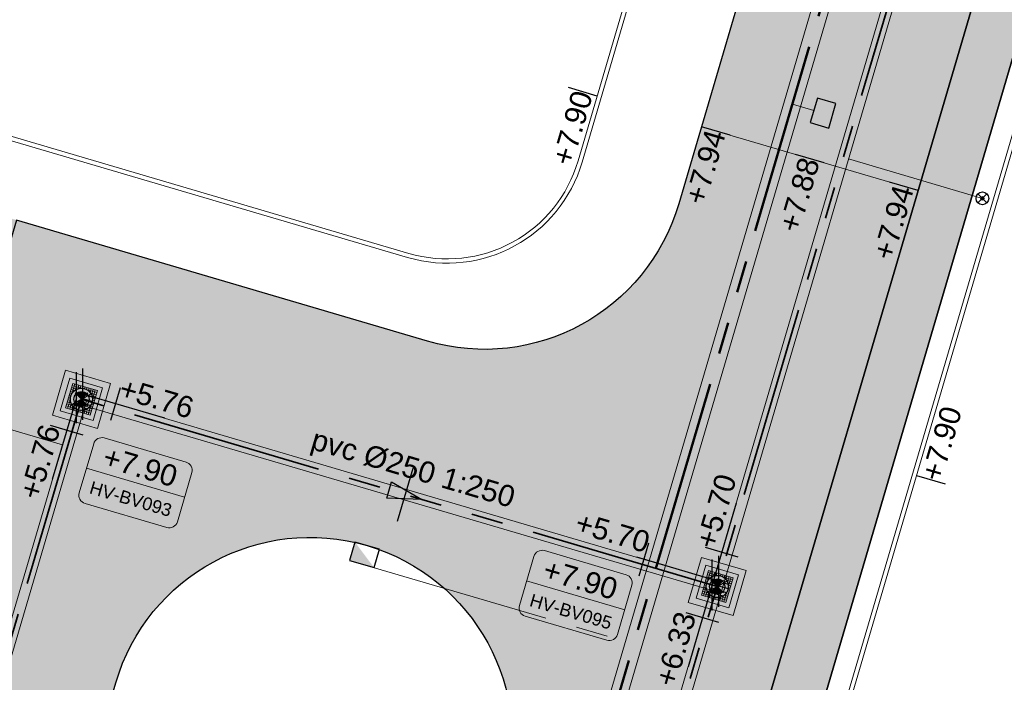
# Model space of a CAD drawing. Extents: x 98477 to 100410, y 398052 to 398969.
# Tile 340 of 374: x 98608 to 98631, y 398564 to 398579. Entities that reach past the tile are written whole.
import ezdxf
from ezdxf.enums import TextEntityAlignment as Align

# ---------------------------------------------------------------- set-up
doc = ezdxf.new("R2010")
doc.units = 0
for name, pattern in [('AL-NUTSTRACE', [17, 5, -3.5, 0, -3.5, 5]), ('RI-DWA', [9.75, 4.5, -0.75, 0.75, -0.75, 0.75, -0.75, 0.75, -0.75]), ('RI-RWA', [8.25, 4.5, -0.75, 0.75, -0.75, 0.75, -0.75])]:
    doc.linetypes.add(name, pattern=pattern)
for name, color, linetype, lineweight in [('N-KO-kantbegrenzing grondwerk', 70, 'Continuous', 25), ('N-KO-kantverharding', 2, 'Continuous', 25), ('N-RI-DWA b.o.b.', 24, 'Continuous', 25), ('N-RI-DWA hoofdriool', 24, 'RI-DWA', 35), ('N-RI-DWA hoofdriool buiswand', 24, 'Continuous', 13), ('N-RI-DWA huisaansluitleiding', 24, 'RI-DWA', 18), ('N-RI-DWA ontstoppingstuk', 24, 'Continuous', 25), ('N-RI-DWA put', 1, 'Continuous', 25), ('N-RI-DWA putdeksel', 7, 'Continuous', 18), ('N-RI-DWA putnummer', 24, 'Continuous', 18), ('N-RI-DWA putwand', 7, 'Continuous', 18), ('N-RI-DWA strenginformatie', 24, 'Continuous', 25), ('N-RI-RWA hoofdriool', 162, 'RI-RWA', 50), ('N-RI-RWA hoofdriool buiswand', 162, 'Continuous', 13), ('N-RI-RWA kolkaansluitleiding', 132, 'RI-RWA', 18), ('N-RI-straatkolk', 7, 'Continuous', 25), ('N-RI-stroomrichting', 7, 'Continuous', 25), ("N-VH-arcering 'MAT' grijs 251", 251, 'Continuous', 18), ('N-VH-arcering printbeton', 8, 'Continuous', 9), ('X-AL-hoogtelijn - Niv 1', 1, 'AL-HOOGTELIJN', 18), ('X-AL-nutstrace VERWERKT', 252, 'AL-NUTSTRACE', 18), ('X-AL-planthoogte VERWERKT', 180, 'Continuous', 25)]:
    doc.layers.add(name, color=color, linetype=linetype, lineweight=lineweight)
for name, color, linetype, plot in [('X-AL-contourlijnen', 30, 'Continuous', False), ('X-AL-hulplijn', 30, 'Continuous', False), ('X-AL-hulplijn riolering', 30, 'Continuous', False)]:
    doc.layers.add(name, color=color, linetype=linetype, plot=plot)
doc.styles.add('CS Annotative', font='arial.ttf')
doc.styles.get("Standard").update_dxf_attribs({"font": 'txt.shx'})
doc.linetypes.add('AL-HOOGTELIJN', pattern='A,10,-1.5,["H",Standard,S=0.9,R=0,X=-0.3,Y=-0.45],-1.5,30', length=43)

# ---------------------------------------------------------------- blocks, each defined once
blk = doc.blocks.new('*U343')
h = blk.add_hatch()
h.set_pattern_fill('ANSI31', color=256, scale=0.8000000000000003, angle=118.5999999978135)
h.set_pattern_definition([(163.5999999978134, (-7.321038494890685e-17, 2.351221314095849e-16), (-0.02823414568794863, -0.0959313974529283), [])])
h.paths.add_polyline_path([(-0.2282755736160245, -0.1244598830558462, 0.6681786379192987), (0.2494216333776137, -0.07340877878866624, 0.198912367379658), (0.2282755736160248, 0.1244598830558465)])
at = {"flags": 128}
blk.add_lwpolyline([(-0.2282755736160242, -0.1244598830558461), (0.2282755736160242, 0.1244598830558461)], dxfattribs=at)
blk.add_circle((1.398001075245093e-16, 1.724297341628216e-16), 0.2600000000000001)
at = {"layer": 'N-RI-DWA putdeksel', "flags": 128}
blk.add_lwpolyline([(-0.3724966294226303, -0.2030917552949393), (0.2030917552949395, -0.3724966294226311), (0.3724966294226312, 0.2030917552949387), (-0.2030917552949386, 0.3724966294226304)], close=True, dxfattribs=at)
at = {"layer": 'N-RI-DWA putdeksel', "lineweight": 5, "flags": 128}
for points in [[(-0.231325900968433, 0.2765652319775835), (-0.1029049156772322, 0.2387688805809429)], [(-0.1551260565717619, 0.3583795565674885), (-0.2196652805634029, 0.1390940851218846)], [(-0.2172088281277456, 0.3245309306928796), (0.002076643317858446, 0.2599917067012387)], [(-0.1071603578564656, 0.3442624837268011), (-0.144956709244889, 0.2158414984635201)], [(-0.05919465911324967, 0.3301454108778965), (-0.08393691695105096, 0.2460784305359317)], [(-0.0112289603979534, 0.316028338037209), (-0.0281694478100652, 0.2584694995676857)], [(0.03673673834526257, 0.3019112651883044), (0.02407288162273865, 0.2588831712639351)], [(0.08470243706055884, 0.287794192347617), (0.07340877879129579, 0.2494216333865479)], [(0.1326681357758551, 0.2736771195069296), (0.1200042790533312, 0.2306490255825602)], [(0.1806338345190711, 0.2595600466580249), (0.1636933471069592, 0.2020012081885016)], [(0.2285995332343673, 0.2454429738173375), (0.203857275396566, 0.1613759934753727)], [(0.2765652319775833, 0.2313259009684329), (0.2387688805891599, 0.1029049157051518)], [(-0.2599917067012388, 0.002076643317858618), (-0.3245309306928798, -0.2172088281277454)], [(-0.3019112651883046, 0.03673673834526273), (-0.2588831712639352, 0.02407288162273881)], [(-0.2877941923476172, 0.084702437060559), (-0.249421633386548, 0.07340877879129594)], [(-0.2736771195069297, 0.1326681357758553), (-0.2306490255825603, 0.1200042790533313)], [(-0.2595600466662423, 0.1806338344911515), (-0.2020012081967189, 0.1636933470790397)], [(-0.2454429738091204, 0.2285995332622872), (-0.1613759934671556, 0.2038572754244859)], [(0.1390940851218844, 0.2196652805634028), (0.3583795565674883, 0.1551260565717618)], [(0.2158414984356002, 0.1449567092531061), (0.3442624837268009, 0.1071603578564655)], [(0.2460784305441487, 0.08393691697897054), (0.3301454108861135, 0.05919465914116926)], [(0.2584694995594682, 0.02816944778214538), (0.3160283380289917, 0.01122896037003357)], [(0.3245309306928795, 0.2172088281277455), (0.2599917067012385, -0.00207664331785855)], [(-0.3583795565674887, -0.1551260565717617), (-0.1390940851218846, -0.2196652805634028)], [(-0.3442624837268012, -0.1071603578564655), (-0.2158414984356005, -0.144956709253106)], [(-0.3301454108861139, -0.0591946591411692), (-0.246078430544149, -0.0839369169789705)], [(-0.316028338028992, -0.01122896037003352), (-0.2584694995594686, -0.02816944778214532)], [(-0.2387688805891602, -0.1029049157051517), (-0.2765652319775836, -0.2313259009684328)], [(-0.2038572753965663, -0.1613759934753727), (-0.2285995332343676, -0.2454429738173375)], [(-0.1636933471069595, -0.2020012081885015), (-0.1806338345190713, -0.2595600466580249)], [(-0.1200042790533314, -0.2306490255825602), (-0.1326681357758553, -0.2736771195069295)], [(0.1449567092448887, -0.21584149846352), (0.1071603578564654, -0.3442624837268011)], [(0.2196652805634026, -0.1390940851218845), (0.1551260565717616, -0.3583795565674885)], [(0.1613759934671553, -0.2038572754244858), (0.2454429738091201, -0.2285995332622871)], [(0.2020012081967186, -0.1636933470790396), (0.2595600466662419, -0.1806338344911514)], [(0.2306490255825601, -0.1200042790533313), (0.2736771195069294, -0.1326681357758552)], [(0.2494216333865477, -0.0734087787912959), (0.2877941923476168, -0.08470243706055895)], [(0.2588831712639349, -0.02407288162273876), (0.3019112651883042, -0.03673673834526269)], [(-0.07340877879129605, -0.2494216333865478), (-0.0847024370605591, -0.287794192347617)], [(-0.02407288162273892, -0.2588831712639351), (-0.03673673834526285, -0.3019112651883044)], [(-0.002076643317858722, -0.2599917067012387), (0.2172088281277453, -0.3245309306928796)], [(0.02816944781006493, -0.2584694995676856), (0.01122896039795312, -0.316028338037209)], [(0.08393691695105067, -0.2460784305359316), (0.05919465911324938, -0.3301454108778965)], [(0.1029049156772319, -0.2387688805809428), (0.2313259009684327, -0.2765652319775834)]]:
    blk.add_lwpolyline(points, dxfattribs=at)
at = {"layer": 'N-RI-DWA putwand', "flags": 128}
for points in [[(-0.6829104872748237, -0.372334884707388), (0.3723348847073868, -0.6829104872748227), (0.6829104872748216, 0.3723348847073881), (-0.372334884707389, 0.6829104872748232)], [(-0.496662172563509, -0.2707890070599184), (0.2707890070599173, -0.4966621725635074), (0.4966621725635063, 0.2707890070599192), (-0.27078900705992, 0.4966621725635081)]]:
    blk.add_lwpolyline(points, close=True, dxfattribs=at)
blk = doc.blocks.new('*U344')
h = blk.add_hatch()
h.set_pattern_fill('ANSI31', color=256, scale=0.8, angle=118.5999999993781)
h.set_pattern_definition([(163.5999999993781, (-7.321038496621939e-17, 2.351221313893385e-16), (-0.02823414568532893, -0.09593139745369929), [])])
h.paths.add_polyline_path([(-0.2282755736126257, -0.1244598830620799, 0.6681786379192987), (0.2494216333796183, -0.07340877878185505, 0.198912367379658), (0.228275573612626, 0.1244598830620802)])
at = {"flags": 128}
blk.add_lwpolyline([(-0.2282755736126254, -0.1244598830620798), (0.2282755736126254, 0.1244598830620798)], dxfattribs=at)
blk.add_circle((1.398001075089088e-16, 1.724297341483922e-16), 0.26)
at = {"layer": 'N-RI-DWA putdeksel', "flags": 128}
blk.add_lwpolyline([(-0.3724966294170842, -0.2030917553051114), (0.2030917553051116, -0.3724966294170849), (0.3724966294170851, 0.2030917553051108), (-0.2030917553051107, 0.3724966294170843)], close=True, dxfattribs=at)
at = {"layer": 'N-RI-DWA putdeksel', "lineweight": 5, "flags": 128}
for points in [[(-0.2313259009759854, 0.2765652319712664), (-0.1029049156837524, 0.2387688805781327)], [(-0.1551260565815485, 0.3583795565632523), (-0.2196652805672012, 0.1390940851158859)], [(-0.2172088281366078, 0.324530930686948), (0.002076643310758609, 0.2599917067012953)], [(-0.1071603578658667, 0.3442624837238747), (-0.1449567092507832, 0.2158414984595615)], [(-0.05919465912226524, 0.33014541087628), (-0.08393691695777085, 0.2460784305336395)], [(-0.01122896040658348, 0.3160283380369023), (-0.02816944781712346, 0.2584694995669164)], [(0.03673673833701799, 0.3019112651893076), (0.02407288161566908, 0.2588831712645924)], [(0.08470243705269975, 0.28779419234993), (0.0734087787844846, 0.2494216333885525)], [(0.1326681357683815, 0.2736771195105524), (0.1200042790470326, 0.2306490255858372)], [(0.180633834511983, 0.2595600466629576), (0.163693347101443, 0.2020012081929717)], [(0.2285995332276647, 0.24544297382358), (0.2038572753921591, 0.1613759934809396)], [(0.2765652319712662, 0.2313259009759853), (0.2387688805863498, 0.102904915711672)], [(-0.2599917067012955, 0.002076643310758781), (-0.3245309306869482, -0.2172088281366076)], [(-0.3019112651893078, 0.03673673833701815), (-0.2588831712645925, 0.02407288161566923)], [(-0.2877941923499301, 0.0847024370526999), (-0.2494216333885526, 0.07340877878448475)], [(-0.2736771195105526, 0.1326681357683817), (-0.2306490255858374, 0.1200042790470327)], [(-0.259560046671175, 0.1806338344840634), (-0.202001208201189, 0.1636933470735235)], [(-0.245442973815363, 0.2285995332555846), (-0.1613759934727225, 0.203857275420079)], [(0.1390940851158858, 0.2196652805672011), (0.3583795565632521, 0.1551260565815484)], [(0.2158414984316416, 0.1449567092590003), (0.3442624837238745, 0.1071603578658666)], [(0.2460784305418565, 0.08393691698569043), (0.330145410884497, 0.05919465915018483)], [(0.258469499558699, 0.02816944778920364), (0.316028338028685, 0.01122896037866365)], [(0.3245309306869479, 0.2172088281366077), (0.2599917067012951, -0.002076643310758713)], [(-0.3583795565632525, -0.1551260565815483), (-0.139094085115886, -0.2196652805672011)], [(-0.3442624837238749, -0.1071603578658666), (-0.2158414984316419, -0.1449567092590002)], [(-0.3301454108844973, -0.05919465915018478), (-0.2460784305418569, -0.08393691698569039)], [(-0.3160283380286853, -0.0112289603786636), (-0.2584694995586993, -0.02816944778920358)], [(-0.23876888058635, -0.102904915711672), (-0.2765652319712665, -0.2313259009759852)], [(-0.2038572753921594, -0.1613759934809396), (-0.228599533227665, -0.24544297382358)], [(-0.1636933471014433, -0.2020012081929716), (-0.1806338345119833, -0.2595600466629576)], [(-0.1200042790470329, -0.2306490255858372), (-0.1326681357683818, -0.2736771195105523)], [(0.1449567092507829, -0.2158414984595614), (0.1071603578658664, -0.3442624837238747)], [(0.219665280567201, -0.1390940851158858), (0.1551260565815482, -0.3583795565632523)], [(0.1613759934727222, -0.2038572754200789), (0.2454429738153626, -0.2285995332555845)], [(0.2020012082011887, -0.1636933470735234), (0.2595600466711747, -0.1806338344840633)], [(0.2306490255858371, -0.1200042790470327), (0.2736771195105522, -0.1326681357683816)], [(0.2494216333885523, -0.07340877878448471), (0.2877941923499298, -0.08470243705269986)], [(0.2588831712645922, -0.02407288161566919), (0.3019112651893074, -0.03673673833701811)], [(-0.07340877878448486, -0.2494216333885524), (-0.08470243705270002, -0.28779419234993)], [(-0.02407288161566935, -0.2588831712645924), (-0.03673673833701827, -0.3019112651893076)], [(-0.002076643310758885, -0.2599917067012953), (0.2172088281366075, -0.324530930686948)], [(0.02816944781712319, -0.2584694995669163), (0.0112289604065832, -0.3160283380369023)], [(0.08393691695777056, -0.2460784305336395), (0.05919465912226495, -0.3301454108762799)], [(0.1029049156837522, -0.2387688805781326), (0.2313259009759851, -0.2765652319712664)]]:
    blk.add_lwpolyline(points, dxfattribs=at)
at = {"layer": 'N-RI-DWA putwand', "flags": 128}
for points in [[(-0.6829104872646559, -0.3723348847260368), (0.3723348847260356, -0.6829104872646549), (0.6829104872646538, 0.3723348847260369), (-0.3723348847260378, 0.6829104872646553)], [(-0.4966621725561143, -0.2707890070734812), (0.27078900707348, -0.4966621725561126), (0.4966621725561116, 0.2707890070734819), (-0.2707890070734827, 0.4966621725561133)]]:
    blk.add_lwpolyline(points, close=True, dxfattribs=at)
blk = doc.blocks.new('*U358')
at = {"layer": 'X-AL-hulplijn', "flags": 128}
blk.add_lwpolyline([(-0.3357598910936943, 0.09881950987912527), (0.3357598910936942, -0.09881950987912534)], dxfattribs=at)
at = {"layer": 'X-AL-planthoogte VERWERKT', "linetype": 'Continuous', "style": 'CS Annotative'}
blk.add_attdef('HOOGTE-LINKS', text='', height=0.5, rotation=253.6000000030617, dxfattribs=at).set_placement((-1.455191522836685e-11, -3.059681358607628e-22), align=Align.MIDDLE_RIGHT)
blk = doc.blocks.new('*U359')
at = {"layer": 'X-AL-hulplijn', "flags": 128}
blk.add_lwpolyline([(-0.3357598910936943, 0.09881950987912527), (0.3357598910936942, -0.09881950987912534)], dxfattribs=at)
at = {"layer": 'X-AL-planthoogte VERWERKT', "linetype": 'Continuous', "style": 'CS Annotative'}
blk.add_attdef('HOOGTE-LINKS', text='', height=0.5, rotation=253.6000000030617, dxfattribs=at).set_placement((1.455191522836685e-11, 3.059681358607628e-22), align=Align.MIDDLE_RIGHT)
blk = doc.blocks.new('*U360')
at = {"layer": 'X-AL-hulplijn', "flags": 128}
blk.add_lwpolyline([(-0.3357598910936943, 0.09881950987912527), (0.3357598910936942, -0.09881950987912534)], dxfattribs=at)
at = {"layer": 'X-AL-planthoogte VERWERKT', "linetype": 'Continuous', "style": 'CS Annotative'}
blk.add_attdef('HOOGTE-LINKS', text='', height=0.5, rotation=253.6000000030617, dxfattribs=at).set_placement((1.223872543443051e-21, -5.820766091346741e-11), align=Align.MIDDLE_RIGHT)
blk = doc.blocks.new('*U376')
at = {"layer": 'N-RI-stroomrichting'}
h = blk.add_hatch(color=256, dxfattribs=at)
h.dxf.hatch_style = 1
h.paths.add_polyline_path([(1.918627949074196, -0.5646829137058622), (-2.200969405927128, -0.3946310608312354), (-1.636286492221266, 1.523996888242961)])
blk.add_lwpolyline([(1.91862794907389, -0.5646829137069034), (-2.200969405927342, -0.394631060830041), (-1.636286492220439, 1.523996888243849)], close=True, dxfattribs=at)
at = {"layer": 'X-AL-hulplijn riolering'}
blk.add_lwpolyline([(-0.9176097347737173, -3.117770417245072), (0.9176097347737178, 3.117770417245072)], dxfattribs=at)
at = {"lineweight": 25, "style": 'CS Annotative'}
blk.add_attdef('Strenginformatie', text='', height=2.5, rotation=343.5999999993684, dxfattribs=at).set_placement((0.9176097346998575, 3.117770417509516), align=Align.MIDDLE_CENTER)
blk = doc.blocks.new('*U385')
at = {"layer": 'X-AL-hulplijn riolering', "flags": 128}
for points in [[(-2.849058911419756e-16, -3), (-2.849058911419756e-16, 3)], [(-4.442580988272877e-16, 1.652181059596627e-16), (-2.823414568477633, -9.593139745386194)], [(0.7892621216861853, -4.401938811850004), (-3.047993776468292, -3.272572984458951)]]:
    blk.add_lwpolyline(points, dxfattribs=at)
at = {"layer": 'N-RI-DWA b.o.b.', "linetype": 'Continuous', "style": 'CS Annotative'}
blk.add_attdef('B.o.b.links', text='', height=0.5000000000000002, rotation=73.60000000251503, dxfattribs=at).set_placement((-0.6095987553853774, -0.6545145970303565), align=Align.MIDDLE_RIGHT)
blk = doc.blocks.new('*U388')
at = {"layer": 'X-AL-hulplijn riolering', "flags": 128}
for points in [[(2.823414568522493, 9.593139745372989), (-2.445335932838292e-16, -7.295679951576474e-16)], [(3.047993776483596, 3.272572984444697), (-0.7892621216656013, 4.401938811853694)], [(-1.818411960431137e-16, -3), (-1.818411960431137e-16, 3)], [(-3.411934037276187e-16, -3.035470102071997e-16), (-2.823414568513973, -9.593139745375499)], [(0.7892621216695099, -4.401938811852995), (-3.047993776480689, -3.272572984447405)]]:
    blk.add_lwpolyline(points, dxfattribs=at)
at = {"layer": 'N-RI-DWA b.o.b.', "linetype": 'Continuous', "style": 'CS Annotative'}
blk.add_attdef('B.o.b.rechts', text='', height=0.5000000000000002, rotation=73.59999999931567, dxfattribs=at).set_placement((-0.1578524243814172, 0.8803877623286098), align=Align.MIDDLE_LEFT)
blk.add_attdef('B.o.b.links', text='', height=0.5000000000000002, rotation=73.60000000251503, dxfattribs=at).set_placement((-0.6095987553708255, -0.6545145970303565), align=Align.MIDDLE_RIGHT)
blk = doc.blocks.new('*U389')
at = {"layer": 'X-AL-hulplijn riolering', "flags": 128}
for points in [[(-9.33838605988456, 0.663613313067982), (-8.209020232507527, 4.500869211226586)], [(1.652181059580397e-16, 4.442580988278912e-16), (-9.59313974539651, 2.823414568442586)], [(1.742522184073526e-16, -2.999999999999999), (1.742522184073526e-16, 3.000000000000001)]]:
    blk.add_lwpolyline(points, dxfattribs=at)
at = {"layer": 'N-RI-DWA b.o.b.', "linetype": 'Continuous', "style": 'CS Annotative'}
blk.add_attdef('B.o.b.links', text='', height=0.5000000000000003, rotation=343.6000000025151, dxfattribs=at).set_placement((-1.641804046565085, 0.9001738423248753), align=Align.MIDDLE_RIGHT)
blk = doc.blocks.new('*U386')
at = {"layer": 'X-AL-hulplijn riolering', "flags": 128}
for points in [[(1.544200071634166e-16, -2.999999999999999), (1.544200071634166e-16, 3.000000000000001)], [(9.593139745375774, -2.823414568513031), (-5.859048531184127e-17, 4.779152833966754e-16)], [(3.272572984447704, -3.047993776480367), (4.401938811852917, 0.7892621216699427)]]:
    blk.add_lwpolyline(points, dxfattribs=at)
at = {"layer": 'N-RI-DWA b.o.b.', "linetype": 'Continuous', "style": 'CS Annotative'}
blk.add_attdef('B.o.b.rechts', text='', height=0.5, rotation=343.5999999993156, dxfattribs=at).set_placement((0.8803877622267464, 0.157852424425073), align=Align.MIDDLE_LEFT)
blk = doc.blocks.new('*U353')
at = {"layer": 'X-AL-hulplijn', "flags": 128}
blk.add_lwpolyline([(0.3357598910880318, -0.09881950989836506), (-0.3357598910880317, 0.09881950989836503)], dxfattribs=at)
at = {"layer": 'X-AL-planthoogte VERWERKT', "linetype": 'Continuous', "style": 'CS Annotative'}
blk.add_attdef('HOOGTE-RECHTS', text='', height=0.5, rotation=253.599999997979, dxfattribs=at).set_placement((-7.275957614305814e-11, 5.820766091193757e-11), align=Align.MIDDLE_LEFT)
blk = doc.blocks.new('*U648')
at = {"layer": 'X-AL-hulplijn riolering'}
for points in [[(-0.6275572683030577, 0.6275572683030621), (7.682743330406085e-16, 0), (0.6275572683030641, 0.6275572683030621, 0.4142135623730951)], [(3.290701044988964e-15, 0), (-0.6275572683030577, -0.6275572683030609, 0.4142135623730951), (0.6275572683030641, -0.6275572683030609)]]:
    blk.add_hatch(color=256, dxfattribs=at).paths.add_polyline_path(points)
at = {"lineweight": 9}
blk.add_line((0.5835515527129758, -8.094662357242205), (12.09531924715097, -11.4827598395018), dxfattribs=at)
blk.add_lwpolyline([(0.4134996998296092, -12.21425971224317), (10.0066394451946, -15.03767428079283, 0.414213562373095), (11.24829487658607, -14.3607017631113), (12.94234361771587, -8.604817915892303, 0.414213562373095), (12.26537110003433, -7.363162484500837), (2.672231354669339, -4.539747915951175, 0.414213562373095), (1.430575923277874, -5.216720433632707), (-0.2634728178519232, -10.9726042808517, 0.414213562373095)], format="xyb", close=True)
at = {"layer": 'X-AL-hulplijn riolering'}
for points in [[(0.7530687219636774, -0.7530687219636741), (-0.7530687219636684, 0.7530687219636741)], [(0.7530687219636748, 0.7530687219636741), (-0.7530687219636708, -0.7530687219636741)]]:
    blk.add_lwpolyline(points, dxfattribs=at)
blk.add_circle((3.290701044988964e-15, 0), 0.8875, dxfattribs=at)
at = {"style": 'CS Annotative'}
for tag, height, p in [('HOOGTE', 2.5, (6.897298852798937, -7.89325368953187)), ('NR', 1.5, (5.781571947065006, -11.68416850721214))]:
    blk.add_attdef(tag, text='', height=height, rotation=343.5999999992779, dxfattribs=at).set_placement(p, align=Align.MIDDLE_CENTER)
blk = doc.blocks.new('*U649')
at = {"layer": 'X-AL-hulplijn riolering'}
for points in [[(-0.6275572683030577, 0.6275572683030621), (7.682743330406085e-16, 0), (0.6275572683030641, 0.6275572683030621, 0.4142135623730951)], [(3.290701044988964e-15, 0), (-0.6275572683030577, -0.6275572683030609, 0.4142135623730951), (0.6275572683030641, -0.6275572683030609)]]:
    blk.add_hatch(color=256, dxfattribs=at).paths.add_polyline_path(points)
at = {"lineweight": 9}
blk.add_line((-22.36499978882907, 0.6479839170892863), (-10.85323209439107, -2.74011356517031), dxfattribs=at)
blk.add_lwpolyline([(-22.53505164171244, -3.471613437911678), (-12.94191189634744, -6.29502800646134, 0.414213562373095), (-11.70025646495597, -5.618055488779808), (-10.00620772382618, 0.1378283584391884, 0.414213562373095), (-10.68318024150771, 1.379483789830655), (-20.2763199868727, 4.202898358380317, 0.414213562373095), (-21.51797541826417, 3.525925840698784), (-23.21202415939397, -2.229958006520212, 0.414213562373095)], format="xyb", close=True)
at = {"layer": 'X-AL-hulplijn riolering'}
for points in [[(0.7530687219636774, -0.7530687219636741), (-0.7530687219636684, 0.7530687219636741)], [(0.7530687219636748, 0.7530687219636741), (-0.7530687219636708, -0.7530687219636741)]]:
    blk.add_lwpolyline(points, dxfattribs=at)
blk.add_circle((3.290701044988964e-15, 0), 0.8875, dxfattribs=at)
at = {"style": 'CS Annotative'}
for tag, height, p in [('HOOGTE', 2.5, (-16.05125248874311, 0.8493925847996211)), ('NR', 1.5, (-17.16697939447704, -2.941522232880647))]:
    blk.add_attdef(tag, text='', height=height, rotation=343.5999999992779, dxfattribs=at).set_placement(p, align=Align.MIDDLE_CENTER)
blk = doc.blocks.new('*U804')
blk.add_lwpolyline([(-0.6557160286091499, 1.756605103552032), (-1.502740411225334, -1.121336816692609), (0.6557160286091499, -1.756605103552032), (1.502740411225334, 1.121336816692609)], close=True)
blk.add_solid([(-0.6557160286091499, 1.756605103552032), (1.502740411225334, 1.121336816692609), (-0.6557160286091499, 1.756605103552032), (-1.502740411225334, -1.121336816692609)])
blk = doc.blocks.new('CS Ontstoppingsstuk')
h = blk.add_hatch(color=256)
edge = h.paths.add_edge_path()
edge.add_arc((0, -5.551115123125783e-17), 0.2125000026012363, 358.5516444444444, 718.5516444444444)
at = {"lineweight": 18, "flags": 128}
for points in [[(-0.530330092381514, -0.5303300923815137), (0.5303300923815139, 0.5303300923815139)], [(0.5303300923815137, -0.530330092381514), (-0.5303300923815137, 0.530330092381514)]]:
    blk.add_lwpolyline(points, dxfattribs=at)
blk.add_circle((0, 0), 0.7500000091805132)
at = {"lineweight": 18}
blk.add_circle((0, 0), 0.2125000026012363, dxfattribs=at)
blk = doc.blocks.new('*U1181')
blk.add_lwpolyline([(-1.756605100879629, -0.6557160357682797), (1.121336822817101, -1.502740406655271), (1.756605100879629, 0.6557160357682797), (-1.121336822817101, 1.502740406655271)], close=True)
blk.add_solid([(-1.756605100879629, -0.6557160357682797), (-1.121336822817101, 1.502740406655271), (-1.756605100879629, -0.6557160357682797), (1.121336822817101, -1.502740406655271)])

msp = doc.modelspace()

# ---------------------------------------------------------------- hatches: boundary and pattern name
at = {"layer": "N-VH-arcering 'MAT' grijs 251"}
h = msp.add_hatch(color=256, dxfattribs=at)
h.dxf.hatch_style = 1
edge = h.paths.add_edge_path()
edge.add_line((98718.43378268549, 398647.9807238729), (98740.4324578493, 398722.7258099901))
edge.add_arc((98746.18834169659, 398721.0317612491), 6.000000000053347, 82.37631153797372, 163.5999999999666, ccw=False)
edge.add_line((98746.98433882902, 398726.9787259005), (98729.43353248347, 398729.3278892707))
edge.add_arc((98728.63753535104, 398723.3809246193), 5.999999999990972, -16.400000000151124, 82.37631153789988, ccw=False)
edge.add_line((98734.39341919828, 398721.6868758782), (98714.44365963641, 398653.9034077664))
edge.add_arc((98708.9276042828, 398655.5268711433), 5.750000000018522, 238.5999999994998, 343.5999999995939, ccw=False)
edge.add_line((98705.93179889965, 398650.618954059), (98682.96341873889, 398664.6389131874))
edge.add_line((98682.96341873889, 398664.6389131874), (98663.71975019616, 398676.3852986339))
edge.add_arc((98658.37940146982, 398667.6364029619), 10.24999999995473, 58.60000000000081, 73.59999999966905)
edge.add_line((98661.2734014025, 398677.4693712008), (98653.9448376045, 398679.6262848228))
edge.add_line((98653.9448376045, 398679.6262848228), (98652.69138276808, 398675.367410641))
edge.add_line((98652.69138276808, 398675.367410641), (98650.4694978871, 398667.8180934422))
edge.add_line((98650.4694978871, 398667.8180934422), (98633.21843489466, 398609.2040096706))
edge.add_arc((98628.6616935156, 398610.5451315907), 4.749999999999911, 253.5999999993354, 343.59999999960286, ccw=False)
edge.add_line((98627.32057159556, 398605.9883902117), (98591.63409174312, 398616.4914924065))
edge.add_line((98591.63409174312, 398616.4914924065), (98590.13768202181, 398611.4071283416))
edge.add_line((98590.13768202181, 398611.4071283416), (98624.46149638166, 398601.3050804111))
edge.add_line((98624.46149638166, 398601.3050804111), (98625.82416187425, 398600.9040261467))
edge.add_arc((98624.48303995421, 398596.3472847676), 4.750000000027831, -16.400000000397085, 73.59999999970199, ccw=False)
edge.add_line((98629.03978133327, 398595.0061628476), (98623.11061073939, 398574.8605693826))
edge.add_arc((98618.55386936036, 398576.2016913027), 4.749999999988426, 253.6000000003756, 343.59999999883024, ccw=False)
edge.add_line((98617.21274744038, 398571.6449499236), (98607.57164199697, 398574.4824815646))
edge.add_line((98607.57164199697, 398574.4824815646), (98591.46406188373, 398519.7536193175))
edge.add_line((98591.46406188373, 398519.7536193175), (98590.85321516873, 398517.6781402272))
edge.add_arc((98592.05235763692, 398517.3252134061), 1.250000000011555, 163.6000000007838, 293.1520675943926)
edge.add_arc((98619.96762949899, 398452.0432281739), 69.74999999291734, 95.80614527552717, 113.1520675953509, ccw=False)
edge.add_line((98612.91151005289, 398521.4354012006), (98618.30363164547, 398539.7562586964))
edge.add_line((98618.30363164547, 398539.7562586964), (98653.28573814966, 398658.6152601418))
edge.add_line((98653.28573814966, 398658.6152601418), (98656.01129096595, 398667.8758941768))
edge.add_arc((98660.56803234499, 398666.5347722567), 4.750000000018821, 58.59999999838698, 163.5999999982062, ccw=False)
edge.add_line((98663.04282809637, 398670.5891385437), (98680.49481789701, 398659.9363984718))
edge.add_line((98680.49481789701, 398659.9363984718), (98683.5437588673, 398658.0753169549))
edge.add_line((98683.5437588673, 398658.0753169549), (98686.6547666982, 398656.176349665))
edge.add_line((98686.6547666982, 398656.176349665), (98649.88495474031, 398531.2431785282))
edge.add_line((98649.88495474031, 398531.2431785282), (98654.9693187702, 398529.7467688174))
edge.add_line((98654.9693187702, 398529.7467688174), (98655.60458704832, 398531.90522526))
edge.add_line((98655.60458704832, 398531.90522526), (98658.42800161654, 398541.4983650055))
edge.add_line((98658.42800161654, 398541.4983650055), (98659.13385525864, 398543.8966499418))
edge.add_line((98659.13385525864, 398543.8966499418), (98662.66312346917, 398555.8880746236))
edge.add_line((98662.66312346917, 398555.8880746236), (98663.36897711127, 398558.2863595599))
edge.add_line((98663.36897711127, 398558.2863595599), (98665.48653803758, 398565.4812143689))
edge.add_line((98665.48653803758, 398565.4812143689), (98667.4064599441, 398572.0045493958))
edge.add_line((98667.4064599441, 398572.0045493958), (98670.93572815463, 398583.9959740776))
edge.add_line((98670.93572815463, 398583.9959740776), (98671.64158179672, 398586.3942590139))
edge.add_line((98671.64158179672, 398586.3942590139), (98675.17085000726, 398598.3856836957))
edge.add_line((98675.17085000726, 398598.3856836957), (98675.87670364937, 398600.783968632))
edge.add_line((98675.87670364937, 398600.783968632), (98677.28841093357, 398605.5805385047))
edge.add_line((98677.28841093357, 398605.5805385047), (98678.84128894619, 398610.8567653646))
edge.add_line((98678.84128894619, 398610.8567653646), (98682.37055715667, 398622.8481900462))
edge.add_line((98682.37055715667, 398622.8481900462), (98683.07641079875, 398625.2464749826))
edge.add_line((98683.07641079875, 398625.2464749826), (98686.60567900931, 398637.2378996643))
edge.add_line((98686.60567900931, 398637.2378996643), (98690.56389942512, 398650.6867789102))
edge.add_arc((98692.24269888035, 398650.1926813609), 1.749999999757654, 148.6000000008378, 163.6000000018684, ccw=False)
edge.add_line((98690.74898498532, 398651.1044482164), (98691.89312128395, 398652.9788443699))
edge.add_line((98691.89312128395, 398652.9788443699), (98696.62193884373, 398650.0923618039))
edge.add_line((98696.62193884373, 398650.0923618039), (98719.04623240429, 398636.4045145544))
edge.add_line((98719.04623240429, 398636.4045145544), (98725.56962339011, 398632.4226196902))
edge.add_line((98725.56962339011, 398632.4226196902), (98728.33097443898, 398636.9464389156))
edge.add_line((98728.33097443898, 398636.9464389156), (98721.80758345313, 398640.92833378))
edge.add_line((98721.80758345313, 398640.92833378), (98720.95403265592, 398641.4493434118))
edge.add_arc((98723.94983803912, 398646.3572604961), 5.750000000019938, 163.6000000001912, 238.59999999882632, ccw=False)
edge = h.paths.add_edge_path(flags=16)
edge.add_line((98619.01665961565, 398560.9505167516), (98618.31080597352, 398558.5522318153))
edge.add_line((98618.31080597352, 398558.5522318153), (98614.78153776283, 398546.5608071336))
edge.add_line((98614.78153776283, 398546.5608071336), (98614.07568412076, 398544.1625221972))
edge.add_line((98614.07568412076, 398544.1625221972), (98609.8405622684, 398529.7728125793))
edge.add_arc((98605.28382088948, 398531.1139344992), 4.749999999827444, 163.600000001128, 343.6000000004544, ccw=False)
edge.add_line((98600.72707951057, 398532.4550564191), (98602.84464043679, 398539.6499112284))
edge.add_line((98602.84464043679, 398539.6499112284), (98603.55049407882, 398542.0481961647))
edge.add_line((98603.55049407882, 398542.0481961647), (98607.0797622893, 398554.0396208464))
edge.add_line((98607.0797622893, 398554.0396208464), (98607.7856159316, 398556.4379057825))
edge.add_line((98607.7856159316, 398556.4379057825), (98609.90317685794, 398563.6327605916))
edge.add_arc((98614.4599182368, 398562.2916386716), 4.749999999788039, -16.40000000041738, 163.5999999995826, ccw=False)
at = {"layer": 'N-VH-arcering printbeton'}
h = msp.add_hatch(dxfattribs=at)
h.set_pattern_fill('CS-PRINTBETON', color=256)
h.set_pattern_definition([(28.59999999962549, (19451.65485901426, 79593.08197734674), (-0.2393459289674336, 0.438991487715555), []), (28.59999999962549, (19451.99061890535, 79592.98315783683), (-0.2393459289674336, 0.438991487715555), [0.5, -0.2])])
edge = h.paths.add_edge_path()
edge.add_arc((98660.56803234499, 398666.5347722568), 4.749999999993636, 58.59999999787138, 163.5999999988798)
edge.add_line((98656.01129096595, 398667.8758941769), (98653.28573814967, 398658.6152601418))
edge.add_line((98653.28573814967, 398658.6152601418), (98618.30363164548, 398539.7562586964))
edge.add_line((98618.30363164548, 398539.7562586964), (98613.33795874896, 398522.8843495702))
edge.add_line((98613.33795874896, 398522.8843495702), (98614.53710121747, 398522.5314227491))
edge.add_line((98614.53710121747, 398522.5314227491), (98657.06325161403, 398667.022886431))
edge.add_arc((98660.80457611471, 398665.9217547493), 3.899999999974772, 58.599999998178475, 163.599999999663, ccw=False)
edge.add_line((98662.83651367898, 398669.2506028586), (98686.28939013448, 398654.934905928))
edge.add_line((98686.28939013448, 398654.934905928), (98686.6547666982, 398656.176349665))
edge.add_line((98686.6547666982, 398656.176349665), (98683.5437588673, 398658.0753169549))
edge.add_line((98683.5437588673, 398658.0753169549), (98680.49481789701, 398659.9363984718))
edge.add_line((98680.49481789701, 398659.9363984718), (98663.04282809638, 398670.5891385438))

# ---------------------------------------------------------------- linework, layer by layer
at = {"layer": 'N-KO-kantbegrenzing grondwerk', "flags": 128}
msp.add_lwpolyline([(98686.2893901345, 398654.934905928), (98662.83651367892, 398669.2506028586, 0.4931454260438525), (98657.06325161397, 398667.0228864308), (98614.53710121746, 398522.531422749), (98613.33795874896, 398522.8843495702)], format="xyb", dxfattribs=at)
at = {"layer": 'N-KO-kantverharding', "flags": 128}
msp.add_lwpolyline([(98650.4694978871, 398667.8180934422), (98633.21843489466, 398609.2040096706, -0.4142135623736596), (98627.32057159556, 398605.9883902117), (98591.63409174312, 398616.4914924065), (98590.13768202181, 398611.4071283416), (98624.46149638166, 398601.3050804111), (98625.82416187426, 398600.9040261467, -0.4142135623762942), (98629.03978133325, 398595.0061628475), (98623.11061073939, 398574.8605693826, -0.4142135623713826), (98617.21274744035, 398571.6449499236), (98607.57164199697, 398574.4824815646), (98591.46406188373, 398519.7536193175), (98590.85321516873, 398517.6781402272, 0.6343259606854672), (98592.5438236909, 398516.1758826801, -0.07583071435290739), (98612.91151005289, 398521.4354012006), (98618.30363164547, 398539.7562586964), (98653.28573814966, 398658.6152601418)], format="xyb", dxfattribs=at)
msp.add_lwpolyline([(98619.01665961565, 398560.9505167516), (98618.31080597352, 398558.5522318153), (98614.78153776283, 398546.5608071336), (98614.07568412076, 398544.1625221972), (98609.84056226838, 398529.7728125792, -1), (98600.7270795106, 398532.4550564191), (98602.84464043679, 398539.6499112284), (98603.55049407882, 398542.0481961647), (98607.0797622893, 398554.0396208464), (98607.7856159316, 398556.4379057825), (98609.90317685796, 398563.6327605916, -1)], format="xyb", close=True, dxfattribs=at)
at = {"layer": 'N-RI-DWA hoofdriool'}
for points in [[(98634.17901953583, 398600.4256398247), (98624.0147270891, 398565.8903367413)], [(98609.0973947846, 398570.2807463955), (98593.85095611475, 398518.4777917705)], [(98624.0147270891, 398565.8903367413), (98609.0973947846, 398570.2807463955)], [(98615.54448338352, 398537.1109175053), (98624.0147270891, 398565.8903367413)]]:
    msp.add_lwpolyline(points, dxfattribs=at)
at = {"layer": 'N-RI-DWA hoofdriool buiswand', "flags": 128}
for points in [[(98634.05910528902, 398600.4609325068), (98623.89481284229, 398565.9256294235)], [(98634.29893378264, 398600.3903471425), (98624.13464133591, 398565.8550440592)], [(98608.9774805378, 398570.3160390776), (98593.73104186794, 398518.5130844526)], [(98624.05001977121, 398566.0102509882), (98609.13268746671, 398570.4006606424)], [(98609.21730903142, 398570.2454537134), (98593.97087036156, 398518.4424990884)], [(98623.97943440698, 398565.7704224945), (98609.0621021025, 398570.1608321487)], [(98615.42456913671, 398537.1462101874), (98623.89481284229, 398565.9256294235)], [(98615.66439763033, 398537.0756248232), (98624.13464133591, 398565.8550440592)]]:
    msp.add_lwpolyline(points, dxfattribs=at)
at = {"layer": 'N-RI-DWA huisaansluitleiding', "flags": 128}
for points in [[(98630.23723455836, 398574.990446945), (98627.09548129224, 398575.915115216)], [(98604.79154911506, 398570.3492523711), (98608.65278786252, 398569.2128280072)]]:
    msp.add_lwpolyline(points, dxfattribs=at)
at = {"layer": 'N-RI-RWA hoofdriool'}
msp.add_lwpolyline([(98633.16356075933, 398602.2881229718), (98609.72921984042, 398522.6650630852)], dxfattribs=at)
at = {"layer": 'N-RI-RWA hoofdriool buiswand', "flags": 128}
for points in [[(98632.97169796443, 398602.3445912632), (98609.53735704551, 398522.7215313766)], [(98633.35542355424, 398602.2316546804), (98609.92108263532, 398522.6085947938)]]:
    msp.add_lwpolyline(points, dxfattribs=at)
at = {"layer": 'N-RI-RWA kolkaansluitleiding', "flags": 128}
for points in [[(98626.28397149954, 398577.0538332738), (98625.78033166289, 398577.2020625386)], [(98615.67398650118, 398566.4166887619), (98622.05342443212, 398564.5391180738)]]:
    msp.add_lwpolyline(points, dxfattribs=at)
at = {"layer": 'X-AL-contourlijnen', "flags": 128}
for points in [[(98663.04282809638, 398670.5891385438, 0.4931454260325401), (98656.01129096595, 398667.8758941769), (98653.28573814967, 398658.6152601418), (98618.30363164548, 398539.7562586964), (98613.33795874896, 398522.8843495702), (98614.53710121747, 398522.5314227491), (98657.06325161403, 398667.022886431, -0.4931454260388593), (98662.83651367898, 398669.2506028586), (98686.28939013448, 398654.934905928), (98686.6547666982, 398656.176349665), (98683.5437588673, 398658.0753169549), (98680.49481789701, 398659.9363984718)], [(98619.01665961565, 398560.9505167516), (98618.31080597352, 398558.5522318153), (98614.78153776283, 398546.5608071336), (98614.07568412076, 398544.1625221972), (98609.8405622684, 398529.7728125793, -1), (98600.72707951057, 398532.4550564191), (98602.84464043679, 398539.6499112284), (98603.55049407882, 398542.0481961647), (98607.0797622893, 398554.0396208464), (98607.7856159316, 398556.4379057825), (98609.90317685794, 398563.6327605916, -1)]]:
    msp.add_lwpolyline(points, format="xyb", close=True, dxfattribs=at)
msp.add_lwpolyline([(98650.4694978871, 398667.8180934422), (98633.21843489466, 398609.2040096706, -0.4142135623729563), (98627.32057159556, 398605.9883902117), (98591.63409174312, 398616.4914924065), (98590.13768202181, 398611.4071283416), (98624.46149638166, 398601.3050804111), (98625.82416187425, 398600.9040261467, -0.4142135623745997), (98629.03978133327, 398595.0061628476), (98623.11061073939, 398574.8605693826, -0.4142135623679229), (98617.21274744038, 398571.6449499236), (98607.57164199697, 398574.4824815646), (98591.46406188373, 398519.7536193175), (98590.85321516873, 398517.6781402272, 0.6343259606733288), (98592.54382369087, 398516.1758826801, -0.0758307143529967), (98612.91151005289, 398521.4354012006), (98618.30363164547, 398539.7562586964), (98653.28573814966, 398658.6152601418)], format="xyb", dxfattribs=at)
at = {"layer": 'X-AL-hoogtelijn - Niv 1', "flags": 128}
for points in [[(98615.20407599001, 398523.0267032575, -0.04594797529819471), (98623.68445335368, 398522.1237218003, 0.06050150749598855), (98645.20106253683, 398520.4643037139), (98683.99535506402, 398652.2760021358, 0.3394542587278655), (98682.2421376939, 398656.8195711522), (98663.35466720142, 398668.34853238, 0.4931357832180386), (98657.28533822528, 398666.0065666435)], [(98615.33713897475, 398523.1246314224, -0.04524020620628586), (98623.70411546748, 398522.2217697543, 0.06030102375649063), (98645.12531069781, 398520.5611021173), (98683.89942366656, 398652.3042362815, 0.3394542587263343), (98682.1900367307, 398656.7342160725), (98663.30256623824, 398668.2631773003, 0.4931357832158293), (98657.38126921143, 398665.9783311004)], [(98626.40712063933, 398594.738585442, 0.4142135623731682), (98623.69923056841, 398599.7052071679), (98586.38772955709, 398610.6865790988, 0.005138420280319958), (98581.99678782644, 398598.0801337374, 0.004965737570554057), (98578.8261926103, 398588.2599012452, -0.003333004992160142), (98578.33759853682, 398586.7295131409, 0.03528649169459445), (98576.98839403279, 398579.8831532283, -0.06474828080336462), (98573.72383734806, 398567.2743643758, 0.03047291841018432), (98569.23763137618, 398553.8151384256), (98558.54509944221, 398513.7515573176, 0.3762911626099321), (98560.88168383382, 398509.0235133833, 0.1980184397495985), (98575.74433039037, 398509.0083728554), (98586.12665124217, 398513.275594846, 0.094033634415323), (98589.93339846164, 398520.7510399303), (98606.38694009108, 398576.65537857), (98616.74753101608, 398573.6060908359, 0.4142135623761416), (98620.8449939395, 398575.8401001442)], [(98626.31118924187, 398594.7668195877, 0.4142135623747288), (98623.67099642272, 398599.6092757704), (98586.44991499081, 398610.5640357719, 0.005102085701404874), (98582.09159885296, 398598.0483392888, 0.004965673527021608), (98578.92165604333, 398588.2301231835, -0.003327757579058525), (98578.43344240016, 398586.7008712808, 0.03527368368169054), (98577.087625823, 398579.8707818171, -0.06474828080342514), (98573.81660466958, 398567.237025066, 0.0304729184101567), (98569.33424951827, 398553.7893520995), (98558.64171758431, 398513.7257709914, 0.376291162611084), (98560.91988736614, 398509.1159281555, 0.1980184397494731), (98575.70631522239, 398509.1008652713), (98586.06388702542, 398513.3579151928, 0.09373457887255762), (98589.8374283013, 398520.779142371), (98606.31924283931, 398576.7795441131), (98616.77576516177, 398573.7020222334, 0.4142135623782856), (98620.74906254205, 398575.8683342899)]]:
    msp.add_lwpolyline(points, format="xyb", close=True, dxfattribs=at)
at = {"layer": 'X-AL-hoogtelijn - Niv 1', "ltscale": 0.25, "flags": 128}
msp.add_lwpolyline([(98623.6432300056, 398576.6702544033), (98628.72759407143, 398575.1738446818)], dxfattribs=at)
at = {"layer": 'X-AL-nutstrace VERWERKT', "const_width": 1.5, "flags": 128}
msp.add_lwpolyline([(98716.3731931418, 398637.4503564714), (98663.22727090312, 398669.8907659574, 0.4931454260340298), (98656.34376613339, 398667.2346425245), (98613.6060799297, 398522.0244418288), (98615.04870290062, 398521.5998547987), (98613.37423302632, 398515.9239780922, 0.1317719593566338), (98613.14934006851, 398506.6274309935, 0.1154486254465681)], format="xyb", dxfattribs=at)
msp.add_lwpolyline([(98590.64559514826, 398518.7436132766), (98606.8802289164, 398573.9041668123), (98627.12175377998, 398567.9467620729)], dxfattribs=at)

# ---------------------------------------------------------------- block references
at = {"layer": 'N-RI-DWA b.o.b.'}
ref = msp.add_blockref('*U386', (98609.13268746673, 398570.4006606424), dxfattribs=dict(at, xscale=0.2, yscale=0.2, zscale=0.2))
ref.add_attrib('B.o.b.rechts', '+5.76', dxfattribs={"linetype": 'Continuous', "height": 0.5, "rotation": 343.5999999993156, "style": 'CS Annotative'}).set_placement((98610.01307522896, 398570.5585130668), align=Align.MIDDLE_LEFT)
ref = msp.add_blockref('*U385', (98608.9774805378, 398570.3160390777), dxfattribs=dict(at, xscale=0.2, yscale=0.2, zscale=0.2))
ref.add_attrib('B.o.b.links', '+5.76', dxfattribs={"linetype": 'Continuous', "height": 0.5000000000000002, "rotation": 73.60000000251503, "style": 'CS Annotative'}).set_placement((98608.36788178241, 398569.6615244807), align=Align.MIDDLE_RIGHT)
ref = msp.add_blockref('*U388', (98623.8948128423, 398565.9256294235), dxfattribs=dict(at, xscale=0.2, yscale=0.2, zscale=0.2))
ref.add_attrib('B.o.b.links', '+6.33', dxfattribs={"linetype": 'Continuous', "height": 0.5000000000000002, "rotation": 73.60000000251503, "style": 'CS Annotative'}).set_placement((98623.28521408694, 398565.2711148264), align=Align.MIDDLE_RIGHT)
ref.add_attrib('B.o.b.rechts', '+5.70', dxfattribs={"linetype": 'Continuous', "height": 0.5000000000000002, "rotation": 73.59999999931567, "style": 'CS Annotative'}).set_placement((98623.73696041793, 398566.8060171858), align=Align.MIDDLE_LEFT)
ref = msp.add_blockref('*U389', (98624.05001977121, 398566.0102509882), dxfattribs=dict(at, xscale=0.2, yscale=0.2, zscale=0.2))
ref.add_attrib('B.o.b.links', '+5.70', dxfattribs={"linetype": 'Continuous', "height": 0.5000000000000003, "rotation": 343.6000000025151, "style": 'CS Annotative'}).set_placement((98622.40821572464, 398566.9104248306), align=Align.MIDDLE_RIGHT)
at = {"layer": 'N-RI-DWA ontstoppingstuk', "xscale": 0.2, "yscale": 0.2, "zscale": 0.2}
msp.add_blockref('CS Ontstoppingsstuk', (98630.23723455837, 398574.990446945), dxfattribs=at)
at = {"layer": 'N-RI-DWA put'}
for name, p in [('*U344', (98609.0973947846, 398570.2807463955)), ('*U343', (98624.0147270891, 398565.8903367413))]:
    msp.add_blockref(name, p, dxfattribs=at)
at = {"layer": 'N-RI-DWA putnummer'}
ref = msp.add_blockref('*U648', (98609.0973947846, 398570.2807463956), dxfattribs=dict(at, xscale=0.2, yscale=0.2, zscale=0.2))
ref.add_attrib('HOOGTE', '+7.90', dxfattribs={"linetype": 'Continuous', "height": 0.5, "rotation": 343.5999999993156, "style": 'CS Annotative'}).set_placement((98610.47685455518, 398568.7020956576), align=Align.MIDDLE_CENTER)
ref.add_attrib('NR', 'HV-BV093', dxfattribs={"linetype": 'Continuous', "height": 0.3, "rotation": 343.5999999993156, "style": 'CS Annotative'}).set_placement((98610.25370917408, 398567.9439126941), align=Align.MIDDLE_CENTER)
ref = msp.add_blockref('*U649', (98624.01472708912, 398565.8903367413), dxfattribs=dict(at, xscale=0.2, yscale=0.2, zscale=0.2))
ref.add_attrib('HOOGTE', '+7.90', dxfattribs={"linetype": 'Continuous', "height": 0.5, "rotation": 343.5999999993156, "style": 'CS Annotative'}).set_placement((98620.80447659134, 398566.0602152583), align=Align.MIDDLE_CENTER)
ref.add_attrib('NR', 'HV-BV095', dxfattribs={"linetype": 'Continuous', "height": 0.3, "rotation": 343.5999999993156, "style": 'CS Annotative'}).set_placement((98620.5813312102, 398565.3020322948), align=Align.MIDDLE_CENTER)
at = {"layer": 'N-RI-DWA strenginformatie'}
ref = msp.add_blockref('*U376', (98616.69995803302, 398568.04319035), dxfattribs=dict(at, xscale=0.2, yscale=0.2, zscale=0.2))
ref.add_attrib('Strenginformatie', 'pvc %%C250 1:250', dxfattribs={"linetype": 'Continuous', "lineweight": 25, "height": 0.5000000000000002, "rotation": 343.5999999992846, "style": 'CS Annotative'}).set_placement((98616.88347998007, 398568.6667444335), align=Align.MIDDLE_CENTER)
at = {"layer": 'N-RI-straatkolk', "xscale": 0.2, "yscale": 0.2, "zscale": 0.2}
for name, p in [('*U804', (98626.49981714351, 398576.9903064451)), ('*U1181', (98615.73751332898, 398566.6325344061))]:
    msp.add_blockref(name, p, dxfattribs=at)
at = {"layer": 'X-AL-planthoogte VERWERKT', "rotation": 179.9999999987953}
for name, p, values in [('*U358', (98620.86121948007, 398577.489044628), {'HOOGTE-LINKS': '+7.90'}), ('*U358', (98623.97898989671, 398576.5714348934), {'HOOGTE-LINKS': '+7.94'}), ('*U359', (98626.18541203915, 398575.9220495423), {'HOOGTE-LINKS': '+7.88'}), ('*U360', (98628.39183418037, 398575.2726641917), {'HOOGTE-LINKS': '+7.94'}), ('*U353', (98629.0255368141, 398568.3941836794), {'HOOGTE-RECHTS': '+7.90'})]:
    msp.add_blockref(name, p, dxfattribs=at).add_auto_attribs(values)

doc.saveas('drawing.dxf')
